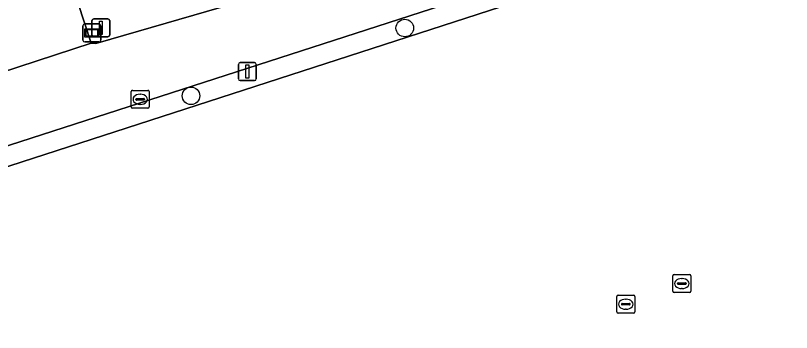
# Model space of a CAD drawing. Extents: x 158086 to 159499, y 382904 to 383981.
# Drawn here: x 159141.98 to 159185.13, y 383032.58 to 383050.21 of the extents above; entities that cross this region are included whole.
import ezdxf

# ---------------------------------------------------------------- set-up
doc = ezdxf.new("R2010")
doc.units = 0
for name, color, linetype in [('IMGEO_Boom', 7, 'Continuous'), ('IMGEO_Fietspad_gesloten', 7, 'Continuous'), ('IMGEO_Groenvoorziening', 7, 'Continuous'), ('IMGEO_Kolk', 7, 'Continuous'), ('IMGEO_Lichtmast', 7, 'Continuous'), ('IMGEO_Verklikker', 7, 'Continuous'), ('IMGEO_Voetpad_open', 7, 'Continuous'), ('IMGEO_Waterleidingput', 7, 'Continuous')]:
    doc.layers.add(name, color=color, linetype=linetype)

msp = doc.modelspace()

# ---------------------------------------------------------------- linework, layer by layer
at = {"layer": 'IMGEO_Boom'}
for centre in [(159163.628, 383049.515), (159151.742, 383045.746)]:
    msp.add_circle(centre, 0.489, dxfattribs=at)
at = {"layer": 'IMGEO_Fietspad_gesloten'}
msp.add_lwpolyline([(159159.592, 383052.47), (159146.453, 383048.648), (159146.197, 383048.666), (159139.088, 383046.362), (159072.436, 383025.018), (159072.384, 383025.18), (159065.84, 383023.087), (159067.396, 383018.015), (159067.776, 383018.119), (159068.411, 383016.229), (159071.934, 383017.153), (159072.865, 383020.766), (159127.162, 383038.33), (159169.93, 383052.158), (159261.875, 383081.887)], dxfattribs=at)
at = {"layer": 'IMGEO_Groenvoorziening'}
for points in [[(159262.51, 383080.083), (159170.278, 383051.14), (159073.361, 383019.728), (159072.548, 383017.804), (159094.248, 382956.684), (159183.625, 382985.215), (159284.422, 383017.829)], [(159093.128, 382956.318), (159094.248, 382956.684), (159072.548, 383017.804), (159073.361, 383019.728), (159170.278, 383051.14), (159169.93, 383052.158), (159127.162, 383038.33), (159072.865, 383020.766), (159071.934, 383017.153), (159072.059, 383017.187), (159073.395, 383013.268), (159076.157, 383005.152), (159076.522, 383000), (159077.329, 382988.595), (159083.144, 382972.346), (159083.248, 382972.057), (159087.209, 382973.31)]]:
    msp.add_lwpolyline(points, close=True, dxfattribs=at)
msp.add_lwpolyline([(159144.362, 383054.287), (159146.197, 383048.666), (159146.453, 383048.648), (159159.592, 383052.47)], dxfattribs=at)
at = {"layer": 'IMGEO_Kolk'}
for p, q in [((159148.416, 383045.124), (159148.416, 383045.976)), ((159148.491, 383046.05), (159149.343, 383046.05)), ((159148.904, 383045.83), (159148.929, 383045.83)), ((159149.417, 383045.976), (159149.417, 383045.124)), ((159148.675, 383045.544), (159148.675, 383045.556)), ((159149.113, 383045.507), (159148.715, 383045.507)), ((159148.718, 383045.593), (159149.116, 383045.593)), ((159149.159, 383045.556), (159149.159, 383045.544)), ((159149.343, 383045.05), (159148.491, 383045.05)), ((159148.927, 383045.27), (159148.902, 383045.27))]:
    msp.add_line(p, q, dxfattribs=at)
for points in [[(159148.416, 383045.124), (159148.416, 383045.976)], [(159148.491, 383046.05), (159149.343, 383046.05)], [(159149.417, 383045.976), (159149.417, 383045.124)], [(159149.343, 383045.05), (159148.491, 383045.05)]]:
    msp.add_lwpolyline(points, dxfattribs=at)
for centre, radius, start, end in [((159148.493, 383045.974), 0.0765, 91.552, 178.448), ((159148.493, 383045.974), 0.0765, 91.552, 178.448), ((159149.341, 383045.974), 0.0765, 1.552, 88.448), ((159149.341, 383045.974), 0.0765, 1.552, 88.448), ((159148.715, 383045.553), 0.0403, 85.8775, 175.7526), ((159148.712, 383045.543), 0.0366, 178.938, 274.7102), ((159149.116, 383045.55), 0.043, 264.8664, 352.4533), ((159149.12, 383045.555), 0.0386, 1.7309, 96.639), ((159148.493, 383045.126), 0.0765, 181.552, 268.448), ((159148.493, 383045.126), 0.0765, 181.552, 268.448), ((159149.341, 383045.126), 0.0765, 271.552, 358.448), ((159149.341, 383045.126), 0.0765, 271.552, 358.448)]:
    msp.add_arc(centre, radius, start, end, dxfattribs=at)
for centre, major_axis, ratio, start_param, end_param in [((159148.903, 383045.55), (-0.387, 0.002), 0.722429, 4.712389, 7.853982), ((159148.928, 383045.55), (-0.39, 0.002), 0.717154, 1.570796, 4.712389)]:
    msp.add_ellipse(centre, major_axis=major_axis, ratio=ratio, start_param=start_param, end_param=end_param, dxfattribs=at)
at = {"layer": 'IMGEO_Lichtmast'}
for p, q in [((159146.332, 383050.027), (159147.122, 383050.027)), ((159147.122, 383050.027), (159146.332, 383050.027)), ((159146.232, 383049.127), (159146.232, 383049.927)), ((159146.232, 383049.927), (159146.232, 383049.127)), ((159147.222, 383049.927), (159147.222, 383049.127)), ((159147.222, 383049.127), (159147.222, 383049.927)), ((159147.122, 383049.027), (159146.332, 383049.027)), ((159146.332, 383049.027), (159147.122, 383049.027)), ((159154.378, 383046.694), (159154.378, 383047.494)), ((159154.378, 383047.494), (159154.378, 383046.694)), ((159154.478, 383047.594), (159155.268, 383047.594)), ((159155.268, 383047.594), (159154.478, 383047.594)), ((159155.368, 383047.494), (159155.368, 383046.694)), ((159155.368, 383046.694), (159155.368, 383047.494)), ((159155.268, 383046.594), (159154.478, 383046.594)), ((159154.478, 383046.594), (159155.268, 383046.594))]:
    msp.add_line(p, q, dxfattribs=at)
for points in [[(159146.652, 383049.902), (159146.802, 383049.902), (159146.802, 383049.152), (159146.652, 383049.152), (159146.652, 383049.902)], [(159154.798, 383047.469), (159154.948, 383047.469), (159154.948, 383046.719), (159154.798, 383046.719), (159154.798, 383047.469)]]:
    msp.add_lwpolyline(points, dxfattribs=at)
for centre, start, end in [((159146.332, 383049.927), 90, 180), ((159146.332, 383049.927), 90, 180), ((159147.122, 383049.927), 0, 90), ((159147.122, 383049.927), 360, 90), ((159146.332, 383049.127), 180, 270), ((159146.332, 383049.127), 180, 270), ((159147.122, 383049.127), 270, 0), ((159147.122, 383049.127), 270, 0), ((159154.478, 383047.494), 90, 180), ((159154.478, 383047.494), 90, 180), ((159155.268, 383047.494), 0, 90), ((159155.268, 383047.494), 360, 90), ((159154.478, 383046.694), 180, 270), ((159154.478, 383046.694), 180, 270), ((159155.268, 383046.694), 270, 0), ((159155.268, 383046.694), 270, 0)]:
    msp.add_arc(centre, 0.1, start, end, dxfattribs=at)
at = {"layer": 'IMGEO_Verklikker'}
for p, q in [((159145.733, 383048.841), (159145.733, 383049.641)), ((159145.733, 383049.641), (159145.733, 383048.841)), ((159145.833, 383049.741), (159146.623, 383049.741)), ((159146.623, 383049.741), (159145.833, 383049.741)), ((159146.723, 383049.641), (159146.723, 383048.841)), ((159146.723, 383048.841), (159146.723, 383049.641)), ((159146.623, 383048.741), (159145.833, 383048.741)), ((159145.833, 383048.741), (159146.623, 383048.741))]:
    msp.add_line(p, q, dxfattribs=at)
for points in [[(159145.834, 383049.473), (159146.622, 383049.473), (159146.622, 383049.009), (159145.834, 383049.009), (159145.834, 383049.473)], [(159145.899, 383049.408), (159145.899, 383049.074), (159146.557, 383049.074), (159146.557, 383049.408), (159145.899, 383049.408)]]:
    msp.add_lwpolyline(points, dxfattribs=at)
for centre, start, end in [((159145.833, 383049.641), 90, 180), ((159145.833, 383049.641), 90, 180), ((159146.623, 383049.641), 0, 90), ((159146.623, 383049.641), 360, 90), ((159145.833, 383048.841), 180, 270), ((159145.833, 383048.841), 180, 270), ((159146.623, 383048.841), 270, 0), ((159146.623, 383048.841), 270, 0)]:
    msp.add_arc(centre, 0.1, start, end, dxfattribs=at)
at = {"layer": 'IMGEO_Voetpad_open'}
msp.add_lwpolyline([(159139.088, 383046.362), (159146.197, 383048.666), (159144.362, 383054.287)], dxfattribs=at)
at = {"layer": 'IMGEO_Waterleidingput'}
for p, q in [((159178.61, 383035.8), (159179.462, 383035.8)), ((159178.535, 383034.874), (159178.535, 383035.726)), ((159179.023, 383035.58), (159179.048, 383035.58)), ((159179.536, 383035.726), (159179.536, 383034.874)), ((159178.794, 383035.294), (159178.794, 383035.306)), ((159179.232, 383035.257), (159178.834, 383035.257)), ((159178.837, 383035.343), (159179.235, 383035.343)), ((159179.046, 383035.02), (159179.021, 383035.02)), ((159179.278, 383035.306), (159179.278, 383035.294)), ((159175.419, 383033.726), (159175.419, 383034.578)), ((159175.494, 383034.652), (159176.346, 383034.652)), ((159176.42, 383034.578), (159176.42, 383033.726)), ((159179.462, 383034.8), (159178.61, 383034.8)), ((159175.678, 383034.146), (159175.678, 383034.158)), ((159176.116, 383034.109), (159175.718, 383034.109)), ((159175.721, 383034.195), (159176.119, 383034.195)), ((159175.907, 383034.432), (159175.932, 383034.432)), ((159176.162, 383034.158), (159176.162, 383034.146)), ((159176.346, 383033.652), (159175.494, 383033.652)), ((159175.93, 383033.872), (159175.905, 383033.872))]:
    msp.add_line(p, q, dxfattribs=at)
for points in [[(159178.61, 383035.8), (159179.462, 383035.8)], [(159178.535, 383034.874), (159178.535, 383035.726)], [(159179.536, 383035.726), (159179.536, 383034.874)], [(159175.419, 383033.726), (159175.419, 383034.578)], [(159175.494, 383034.652), (159176.346, 383034.652)], [(159176.42, 383034.578), (159176.42, 383033.726)], [(159179.462, 383034.8), (159178.61, 383034.8)], [(159176.346, 383033.652), (159175.494, 383033.652)]]:
    msp.add_lwpolyline(points, dxfattribs=at)
for centre, radius, start, end in [((159178.612, 383035.724), 0.0765, 91.552, 178.448), ((159178.612, 383035.724), 0.0765, 91.552, 178.448), ((159179.46, 383035.724), 0.0765, 1.552, 88.448), ((159179.46, 383035.724), 0.0765, 1.552, 88.448), ((159178.834, 383035.303), 0.0403, 85.8775, 175.7526), ((159178.831, 383035.293), 0.0366, 178.938, 274.7102), ((159179.235, 383035.3), 0.043, 264.8664, 352.4533), ((159179.239, 383035.305), 0.0386, 1.7309, 96.639), ((159175.496, 383034.576), 0.0765, 91.552, 178.448), ((159175.496, 383034.576), 0.0765, 91.552, 178.448), ((159176.344, 383034.576), 0.0765, 1.552, 88.448), ((159176.344, 383034.576), 0.0765, 1.552, 88.448), ((159178.612, 383034.876), 0.0765, 181.552, 268.448), ((159178.612, 383034.876), 0.0765, 181.552, 268.448), ((159179.46, 383034.876), 0.0765, 271.552, 358.448), ((159179.46, 383034.876), 0.0765, 271.552, 358.448), ((159175.718, 383034.155), 0.0403, 85.8775, 175.7526), ((159175.715, 383034.145), 0.0366, 178.938, 274.7102), ((159176.119, 383034.152), 0.043, 264.8664, 352.4533), ((159176.123, 383034.157), 0.0386, 1.7309, 96.639), ((159175.496, 383033.728), 0.0765, 181.552, 268.448), ((159175.496, 383033.728), 0.0765, 181.552, 268.448), ((159176.344, 383033.728), 0.0765, 271.552, 358.448), ((159176.344, 383033.728), 0.0765, 271.552, 358.448)]:
    msp.add_arc(centre, radius, start, end, dxfattribs=at)
for centre, major_axis, ratio, start_param, end_param in [((159179.022, 383035.3), (-0.387, 0.002), 0.722429, 4.712389, 7.853982), ((159179.047, 383035.3), (-0.39, 0.002), 0.717154, 1.570796, 4.712389), ((159175.906, 383034.152), (-0.387, 0.002), 0.722429, 4.712389, 7.853982), ((159175.931, 383034.152), (-0.39, 0.002), 0.717154, 1.570796, 4.712389)]:
    msp.add_ellipse(centre, major_axis=major_axis, ratio=ratio, start_param=start_param, end_param=end_param, dxfattribs=at)

doc.saveas('drawing.dxf')
